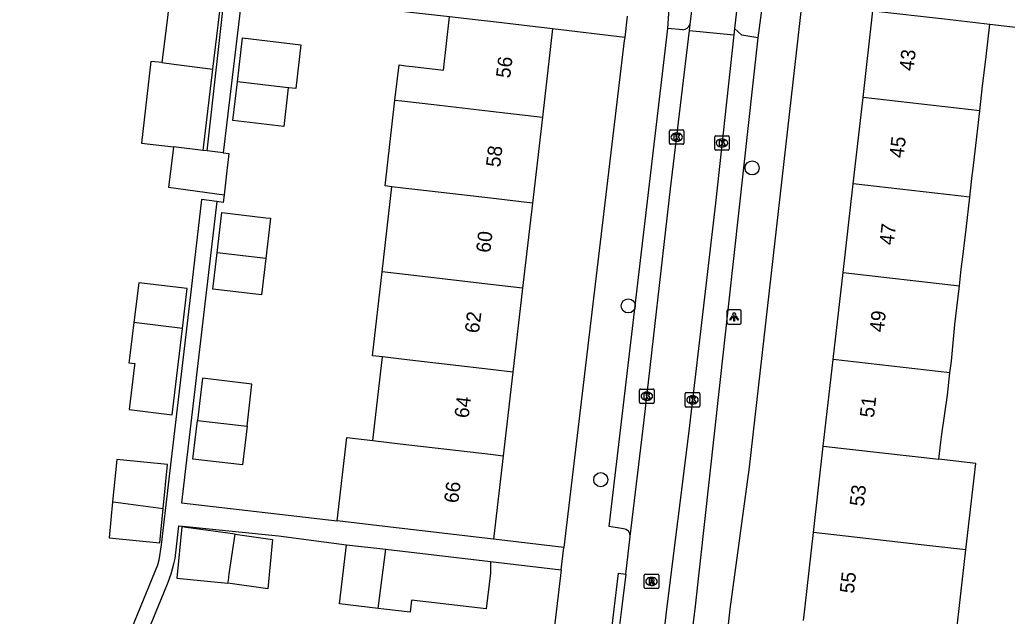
# Model space of a CAD drawing. Extents: x 161696 to 162377, y 380761 to 381673.
# Drawn here: x 161967.2 to 162036, y 380999.5 to 381041 of the extents above; entities that cross this region are included whole.
import ezdxf

# ---------------------------------------------------------------- set-up
doc = ezdxf.new("R2010")
doc.units = 0
for name, color, linetype in [('IMGEO_Boom', 7, 'Continuous'), ('IMGEO_Erf', 7, 'Continuous'), ('IMGEO_Kolk', 7, 'Continuous'), ('IMGEO_Lichtpunt', 7, 'Continuous'), ('IMGEO_Pand', 7, 'Continuous'), ('IMGEO_Pand_nummerreeks', 7, 'Continuous'), ('IMGEO_Parkeervlak_open', 7, 'Continuous'), ('IMGEO_Rijbaan_lokaal_open', 7, 'Continuous'), ('IMGEO_Rioolput', 7, 'Continuous'), ('IMGEO_Voetpad_open', 7, 'Continuous')]:
    doc.layers.add(name, color=color, linetype=linetype)

msp = doc.modelspace()

# ---------------------------------------------------------------- linework, layer by layer
at = {"layer": 'IMGEO_Boom'}
for centre in [(162018.213, 381030.683), (162009.597, 381021.087), (162007.68, 381009)]:
    msp.add_circle(centre, 0.489, dxfattribs=at)
at = {"layer": 'IMGEO_Erf'}
msp.add_lwpolyline([(161981.47, 381028.823), (161981.406, 381028.279), (161980.964, 381028.339)], dxfattribs=at)
at = {"layer": 'IMGEO_Kolk'}
for p, q in [((162012.469, 381032.402), (162012.469, 381033.254)), ((162012.544, 381033.328), (162013.396, 381033.328)), ((162012.957, 381033.108), (162012.982, 381033.108)), ((162013.47, 381033.254), (162013.47, 381032.402)), ((162012.98, 381032.548), (162012.955, 381032.548)), ((162015.618, 381031.994), (162015.618, 381032.846)), ((162015.693, 381032.92), (162016.545, 381032.92)), ((162016.106, 381032.7), (162016.131, 381032.7)), ((162016.619, 381032.846), (162016.619, 381031.994)), ((162013.396, 381032.328), (162012.544, 381032.328)), ((162016.545, 381031.92), (162015.693, 381031.92)), ((162016.129, 381032.14), (162016.104, 381032.14)), ((162010.387, 381014.381), (162010.387, 381015.233)), ((162010.462, 381015.307), (162011.314, 381015.307)), ((162011.388, 381015.233), (162011.388, 381014.381)), ((162010.875, 381015.087), (162010.9, 381015.087)), ((162013.565, 381014.127), (162013.565, 381014.979)), ((162013.64, 381015.053), (162014.492, 381015.053)), ((162014.053, 381014.833), (162014.078, 381014.833)), ((162014.566, 381014.979), (162014.566, 381014.127)), ((162011.314, 381014.307), (162010.462, 381014.307)), ((162010.898, 381014.527), (162010.873, 381014.527)), ((162014.492, 381014.053), (162013.64, 381014.053)), ((162014.076, 381014.273), (162014.051, 381014.273))]:
    msp.add_line(p, q, dxfattribs=at)
for points in [[(162012.469, 381032.402), (162012.469, 381033.254)], [(162012.544, 381033.328), (162013.396, 381033.328)], [(162013.47, 381033.254), (162013.47, 381032.402)], [(162012.79, 381033.028), (162012.913, 381033.028), (162012.913, 381032.877), (162013.043, 381033.028), (162013.207, 381033.028), (162013.061, 381032.877), (162013.214, 381032.628), (162013.062, 381032.628), (162012.977, 381032.792), (162012.913, 381032.725), (162012.913, 381032.628), (162012.79, 381032.628), (162012.79, 381033.028)], [(162015.618, 381031.994), (162015.618, 381032.846)], [(162015.693, 381032.92), (162016.545, 381032.92)], [(162015.939, 381032.62), (162016.062, 381032.62), (162016.062, 381032.469), (162016.192, 381032.62), (162016.356, 381032.62), (162016.21, 381032.469), (162016.363, 381032.22), (162016.211, 381032.22), (162016.126, 381032.384), (162016.062, 381032.317), (162016.062, 381032.22), (162015.939, 381032.22), (162015.939, 381032.62)], [(162016.619, 381032.846), (162016.619, 381031.994)], [(162013.396, 381032.328), (162012.544, 381032.328)], [(162016.545, 381031.92), (162015.693, 381031.92)], [(162010.387, 381014.381), (162010.387, 381015.233)], [(162010.462, 381015.307), (162011.314, 381015.307)], [(162011.388, 381015.233), (162011.388, 381014.381)], [(162010.708, 381015.007), (162010.831, 381015.007), (162010.831, 381014.856), (162010.961, 381015.007), (162011.125, 381015.007), (162010.979, 381014.856), (162011.132, 381014.607), (162010.98, 381014.607), (162010.895, 381014.771), (162010.831, 381014.704), (162010.831, 381014.607), (162010.708, 381014.607), (162010.708, 381015.007)], [(162013.565, 381014.127), (162013.565, 381014.979)], [(162013.64, 381015.053), (162014.492, 381015.053)], [(162013.886, 381014.753), (162014.009, 381014.753), (162014.009, 381014.602), (162014.139, 381014.753), (162014.303, 381014.753), (162014.157, 381014.602), (162014.31, 381014.353), (162014.158, 381014.353), (162014.073, 381014.517), (162014.009, 381014.45), (162014.009, 381014.353), (162013.886, 381014.353), (162013.886, 381014.753)], [(162014.566, 381014.979), (162014.566, 381014.127)], [(162011.314, 381014.307), (162010.462, 381014.307)], [(162014.492, 381014.053), (162013.64, 381014.053)]]:
    msp.add_lwpolyline(points, dxfattribs=at)
for centre, start, end in [((162012.546, 381033.252), 91.55205, 178.44795), ((162012.546, 381033.252), 91.55205, 178.44795), ((162013.394, 381033.252), 1.55205, 88.44795), ((162013.394, 381033.252), 1.55205, 88.44795), ((162015.695, 381032.844), 91.55205, 178.44795), ((162015.695, 381032.844), 91.55205, 178.44795), ((162016.543, 381032.844), 1.55205, 88.44795), ((162016.543, 381032.844), 1.55205, 88.44795), ((162012.546, 381032.404), 181.55205, 268.44795), ((162012.546, 381032.404), 181.55205, 268.44795), ((162013.394, 381032.404), 271.55205, 358.44795), ((162013.394, 381032.404), 271.55205, 358.44795), ((162015.695, 381031.996), 181.55205, 268.44795), ((162015.695, 381031.996), 181.55205, 268.44795), ((162016.543, 381031.996), 271.55205, 358.44795), ((162016.543, 381031.996), 271.55205, 358.44795), ((162010.464, 381015.231), 91.55205, 178.44795), ((162010.464, 381015.231), 91.55205, 178.44795), ((162011.312, 381015.231), 1.55205, 88.44795), ((162011.312, 381015.231), 1.55205, 88.44795), ((162013.642, 381014.977), 91.55205, 178.44795), ((162013.642, 381014.977), 91.55205, 178.44795), ((162014.49, 381014.977), 1.55205, 88.44795), ((162014.49, 381014.977), 1.55205, 88.44795), ((162010.464, 381014.383), 181.55205, 268.44795), ((162010.464, 381014.383), 181.55205, 268.44795), ((162011.312, 381014.383), 271.55205, 358.44795), ((162011.312, 381014.383), 271.55205, 358.44795), ((162013.642, 381014.129), 181.55205, 268.44795), ((162013.642, 381014.129), 181.55205, 268.44795), ((162014.49, 381014.129), 271.55205, 358.44795), ((162014.49, 381014.129), 271.55205, 358.44795)]:
    msp.add_arc(centre, 0.0765, start, end, dxfattribs=at)
for centre, major_axis, ratio, start_param, end_param in [((162012.956, 381032.828), (-0.387, 0.002), 0.722429, 4.712389, 7.853982), ((162012.981, 381032.828), (-0.39, 0.002), 0.717154, 1.570796, 4.712389), ((162016.105, 381032.42), (-0.387, 0.002), 0.722429, 4.712389, 7.853982), ((162016.13, 381032.42), (-0.39, 0.002), 0.717154, 1.570796, 4.712389), ((162010.874, 381014.807), (-0.387, 0.002), 0.722429, 4.712389, 7.853982), ((162010.899, 381014.807), (-0.39, 0.002), 0.717154, 1.570796, 4.712389), ((162014.052, 381014.553), (-0.387, 0.002), 0.722429, 4.712389, 7.853982), ((162014.077, 381014.553), (-0.39, 0.002), 0.717154, 1.570796, 4.712389)]:
    msp.add_ellipse(centre, major_axis=major_axis, ratio=ratio, start_param=start_param, end_param=end_param, dxfattribs=at)
at = {"layer": 'IMGEO_Lichtpunt'}
for p, q in [((162016.467, 381020.726), (162016.467, 381019.919)), ((162016.467, 381020.726), (162016.467, 381019.919)), ((162017.369, 381020.821), (162016.561, 381020.821)), ((162017.369, 381020.821), (162016.561, 381020.821)), ((162017.463, 381019.919), (162017.463, 381020.726)), ((162017.463, 381019.919), (162017.463, 381020.726)), ((162016.561, 381019.825), (162017.369, 381019.825)), ((162016.561, 381019.825), (162017.369, 381019.825))]:
    msp.add_line(p, q, dxfattribs=at)
for points in [[(162016.841, 381020.39), (162016.88, 381020.362), (162016.692, 381020.1), (162016.654, 381020.127), (162016.841, 381020.39)], [(162016.943, 381020.342), (162016.99, 381020.342), (162016.99, 381020.02), (162016.943, 381020.02), (162016.943, 381020.342)], [(162017.053, 381020.362), (162017.091, 381020.389), (162017.278, 381020.127), (162017.239, 381020.099), (162017.053, 381020.362)]]:
    msp.add_lwpolyline(points, dxfattribs=at)
msp.add_circle((162016.966, 381020.524), 0.0994, dxfattribs=at)
for centre, start, end in [((162016.561, 381020.726), 90, 180), ((162016.561, 381020.726), 90, 180), ((162017.369, 381020.726), 0, 90), ((162017.369, 381020.726), 0, 90), ((162016.561, 381019.919), 180, 270), ((162016.561, 381019.919), 180, 270), ((162017.369, 381019.919), 270, 0), ((162017.369, 381019.919), 270, 360)]:
    msp.add_arc(centre, 0.0946, start, end, dxfattribs=at)
at = {"layer": 'IMGEO_Pand'}
for points in [[(161980.69, 381037.545), (161981.411, 381043.525), (161979.211, 381043.791), (161978.377, 381043.892), (161977.866, 381043.954), (161977.503, 381040.959), (161977.146, 381038.013)], [(162025.936, 381035.586), (162026.624, 381041.617)], [(162026.624, 381041.617), (162031.593, 381041.053), (162034.756, 381040.694)], [(161993.361, 381035.406), (161993.645, 381037.854), (161994.123, 381037.799), (161994.586, 381037.745), (161996.736, 381037.497), (161997.165, 381041.197)], [(162004.334, 381040.366), (162000, 381040.869), (161999.368, 381040.943), (161997.165, 381041.197)], [(162034.055, 381034.66), (162034.253, 381036.4), (162034.476, 381038.231), (162034.756, 381040.694)], [(162004.334, 381040.366), (162003.621, 381034.216)], [(161982.397, 381036.676), (161982.756, 381039.732), (161986.815, 381039.254), (161986.456, 381036.205), (161985.966, 381036.262), (161985.934, 381036.266)], [(161977.146, 381038.013), (161976.654, 381038.057), (161976.369, 381038.095), (161975.732, 381032.414), (161977.945, 381032.147)], [(161977.146, 381038.013), (161977.976, 381037.903), (161980.69, 381037.545)], [(161980.008, 381031.898), (161980.69, 381037.545)], [(161985.934, 381036.266), (161985.617, 381033.578), (161982.081, 381033.988), (161982.397, 381036.676)], [(161985.934, 381036.266), (161982.397, 381036.676)], [(161993.148, 381029.374), (161992.669, 381029.43), (161993.361, 381035.406)], [(161993.361, 381035.406), (161993.84, 381035.35), (161996.452, 381035.047), (162000, 381034.636), (162003.621, 381034.216)], [(162025.25, 381029.573), (162025.936, 381035.586)], [(162034.055, 381034.66), (162025.936, 381035.586)], [(162033.365, 381028.647), (162033.538, 381030.17), (162033.572, 381030.468), (162033.782, 381032.253), (162034.055, 381034.66)], [(162003.621, 381034.216), (162002.928, 381028.24)], [(161977.945, 381032.147), (161977.894, 381031.726), (161977.604, 381029.346), (161981.47, 381028.823)], [(161980.008, 381031.898), (161977.945, 381032.147)], [(161980.281, 381031.865), (161980.008, 381031.898)], [(161981.398, 381031.731), (161980.281, 381031.865)], [(161981.398, 381031.731), (161981.809, 381031.681), (161981.76, 381031.265), (161981.692, 381030.702), (161981.47, 381028.823)], [(161992.461, 381023.448), (161993.148, 381029.374)], [(162002.928, 381028.24), (162000, 381028.58), (161995.759, 381029.071), (161993.897, 381029.287), (161993.148, 381029.374)], [(162024.547, 381023.408), (162025.25, 381029.573)], [(162033.365, 381028.647), (162025.25, 381029.573)], [(162032.637, 381022.485), (162032.769, 381023.647), (162032.846, 381024.325), (162033.113, 381026.43), (162033.365, 381028.647)], [(162002.928, 381028.24), (162002.241, 381022.314)], [(161980.993, 381024.777), (161981.323, 381027.574), (161984.191, 381027.241), (161984.367, 381027.221), (161984.699, 381027.182), (161984.675, 381026.983), (161984.369, 381024.386)], [(161984.369, 381024.386), (161984.069, 381021.849), (161980.696, 381022.247), (161980.993, 381024.777)], [(161984.369, 381024.386), (161980.993, 381024.777)], [(161992.484, 381017.54), (161991.786, 381017.621), (161992.461, 381023.448)], [(162002.241, 381022.314), (162000, 381022.574), (161995.072, 381023.145), (161992.461, 381023.448)], [(162023.855, 381017.349), (162024.547, 381023.408)], [(162024.547, 381023.408), (162032.637, 381022.485)], [(161978.57, 381019.522), (161978.904, 381022.291), (161975.524, 381022.7), (161975.188, 381019.925)], [(162002.241, 381022.314), (162001.566, 381016.488)], [(162031.985, 381016.422), (162032.08, 381017.255), (162032.332, 381019.793), (162032.464, 381020.955), (162032.637, 381022.485)], [(161975.188, 381019.925), (161974.866, 381017.262), (161974.85, 381017.127), (161975.25, 381017.078), (161975.238, 381016.976), (161974.864, 381013.876), (161977.845, 381013.516), (161978.219, 381016.615), (161978.57, 381019.522)], [(161978.57, 381019.522), (161975.188, 381019.925)], [(161991.809, 381011.714), (161992.484, 381017.54)], [(162001.566, 381016.488), (162000, 381016.67), (161994.396, 381017.319), (161992.484, 381017.54)], [(162023.169, 381011.335), (162023.855, 381017.349)], [(162031.985, 381016.422), (162023.855, 381017.349)], [(161983.065, 381012.728), (161983.41, 381015.654), (161979.966, 381016.06), (161979.62, 381013.128)], [(162001.566, 381016.488), (162000.891, 381010.661)], [(162031.218, 381010.417), (162031.353, 381011.606), (162031.417, 381012.167), (162031.81, 381014.887), (162031.985, 381016.422)], [(161983.065, 381012.728), (161982.747, 381010.026), (161979.303, 381010.432), (161979.62, 381013.128)], [(161979.62, 381013.128), (161983.065, 381012.728)], [(161989.335, 381006.129), (161990.006, 381011.923), (161991.809, 381011.714)], [(161991.809, 381011.714), (161993.721, 381011.492), (162000, 381010.764), (162000.891, 381010.661)], [(162022.484, 381005.331), (162023.169, 381011.335)], [(162023.169, 381011.335), (162031.218, 381010.417)], [(162000.891, 381010.661), (162000.219, 381004.867)], [(161977.22, 381007.005), (161977.52, 381010.063), (161974.234, 381010.385), (161974.002, 381010.408), (161973.713, 381007.462)], [(162033.093, 381004.121), (162033.773, 381010.126), (162031.218, 381010.417)], [(161973.713, 381007.462), (161973.466, 381004.949), (161976.986, 381004.604), (161977.22, 381007.005)], [(161973.713, 381007.462), (161973.944, 381007.432), (161974.456, 381007.365), (161977.22, 381007.005)], [(161982.242, 381005.203), (161978.83, 381005.685), (161978.538, 381005.727), (161978.19, 381002.156), (161981.738, 381001.81)], [(162000.219, 381004.867), (162000, 381004.893), (161995.253, 381005.444), (161993.049, 381005.699), (161989.335, 381006.129)], [(161981.738, 381001.81), (161981.765, 381001.985), (161981.832, 381002.443), (161982.242, 381005.203)], [(161982.242, 381005.203), (161984.838, 381004.836), (161984.503, 381001.403), (161981.738, 381001.81)], [(162021.786, 380999.214), (162021.876, 381000), (162022.484, 381005.331)], [(162033.093, 381004.121), (162030.586, 381004.407), (162022.484, 381005.331)], [(161992.194, 381000.045), (161989.51, 381000.356), (161989.987, 381004.474)], [(161989.987, 381004.474), (161992.73, 381004.156)], [(161992.194, 381000.045), (161992.73, 381004.156)], [(161992.73, 381004.156), (162000, 381003.313)], [(162032.401, 380998.003), (162033.093, 381004.121)], [(162000, 381003.313), (162000, 381002.493), (161999.713, 381000.021), (161994.511, 381000.624), (161994.439, 381000), (161994.414, 380999.787), (161992.578, 381000), (161992.194, 381000.045)]]:
    msp.add_lwpolyline(points, dxfattribs=at)
at = {"layer": 'IMGEO_Parkeervlak_open'}
for points in [[(162013.382, 381040.294), (162012.34, 381040.393)], [(162018.613, 381039.74), (162017.508, 381039.914), (162016.985, 381040.382)]]:
    msp.add_lwpolyline(points, dxfattribs=at)
msp.add_arc((162013.303, 381040.953), 0.663, 276.86117, 334.58853, dxfattribs=at)
at = {"layer": 'IMGEO_Rijbaan_lokaal_open'}
for points in [[(162013.902, 381040.668), (162014.107, 381042.391), (162014.282, 381043.933)], [(162017.331, 381043.409), (162016.985, 381040.382)], [(162013.852, 381040.249), (162013.902, 381040.668)], [(162009.735, 381005.057), (162010.698, 381013.15), (162012.542, 381029.228), (162013.852, 381040.249)], [(162013.852, 381040.249), (162016.939, 381039.955)], [(162016.985, 381040.382), (162016.939, 381039.955)], [(162016.939, 381039.955), (162015.661, 381028.223), (162013.811, 381012.386), (162012.264, 381000), (162011.644, 380994.671)], [(162009.423, 381002.428), (162009.735, 381005.057)], [(162009.423, 381002.428), (162009.134, 381000), (162008.854, 380997.766)]]:
    msp.add_lwpolyline(points, dxfattribs=at)
at = {"layer": 'IMGEO_Rioolput'}
for p, q in [((162010.712, 381001.495), (162010.712, 381002.347)), ((162010.787, 381002.421), (162011.639, 381002.421)), ((162011.2, 381002.201), (162011.225, 381002.201)), ((162011.713, 381002.347), (162011.713, 381001.495)), ((162011.223, 381001.641), (162011.198, 381001.641)), ((162011.639, 381001.421), (162010.787, 381001.421))]:
    msp.add_line(p, q, dxfattribs=at)
for points in [[(162010.712, 381001.495), (162010.712, 381002.347)], [(162010.787, 381002.421), (162011.639, 381002.421)], [(162011.713, 381002.347), (162011.713, 381001.495)], [(162011.301, 381002.119), (162011.049, 381002.121), (162011.049, 381001.721)], [(162011.049, 381001.721), (162011.173, 381001.721), (162011.173, 381001.883), (162011.184, 381001.883)], [(162011.227, 381002.04), (162011.173, 381002.04), (162011.173, 381001.959)], [(162011.173, 381001.959), (162011.225, 381001.959)], [(162011.231, 381001.854), (162011.302, 381001.721), (162011.442, 381001.721), (162011.377, 381001.847)], [(162011.639, 381001.421), (162010.787, 381001.421)]]:
    msp.add_lwpolyline(points, dxfattribs=at)
for centre, radius, start, end in [((162010.789, 381002.345), 0.0765, 91.55205, 178.44795), ((162010.789, 381002.345), 0.0765, 91.55205, 178.44795), ((162011.637, 381002.345), 0.0765, 1.55205, 88.44795), ((162011.637, 381002.345), 0.0765, 1.55205, 88.44795), ((162010.789, 381001.497), 0.0765, 181.55205, 268.44795), ((162010.789, 381001.497), 0.0765, 181.55205, 268.44795), ((162011.183, 381001.83), 0.0533, 26.02933, 88.69889), ((162011.209, 381002.148), 0.19, 274.7715, 282.96867), ((162011.233, 381001.944), 0.0964, 77.00612, 93.18647), ((162011.247, 381002.001), 0.0378, 276.66336, 79.67722), ((162011.3, 381002.009), 0.109, 350.36119, 89.41601), ((162011.298, 381002.009), 0.112, 277.58423, 350.98172), ((162011.282, 381001.794), 0.108, 29.51342, 73.79051), ((162011.637, 381001.497), 0.0765, 271.55205, 358.44795), ((162011.637, 381001.497), 0.0765, 271.55205, 358.44795)]:
    msp.add_arc(centre, radius, start, end, dxfattribs=at)
for centre, major_axis, ratio, start_param, end_param in [((162011.199, 381001.921), (-0.387, 0.002), 0.722429, 4.712389, 7.853982), ((162011.224, 381001.921), (-0.39, 0.002), 0.717154, 1.570796, 4.712389)]:
    msp.add_ellipse(centre, major_axis=major_axis, ratio=ratio, start_param=start_param, end_param=end_param, dxfattribs=at)
at = {"layer": 'IMGEO_Voetpad_open'}
for points in [[(161980.281, 381031.865), (161981.587, 381043.512), (161965.235, 381045.562)], [(162012.34, 381040.393), (162012.631, 381044.57)], [(162019.158, 381043.753), (162018.613, 381039.74)], [(161997.165, 381041.197), (161982.721, 381042.814), (161981.398, 381031.731)], [(162015.99, 380993.672), (162016.694, 381000), (162018.038, 381009.86), (162021.693, 381042.175)], [(162009.512, 381041.24), (162009.346, 381039.768)], [(162034.756, 381040.694), (162048.043, 381039.141), (162047.737, 381036.523)], [(162009.346, 381039.768), (162004.334, 381040.366)], [(162009.259, 381005.577), (162008.268, 381005.751), (162012.34, 381040.393)], [(162009.346, 381039.768), (162009.322, 381039.552), (162005.116, 381004.283)], [(162018.613, 381039.74), (162014.223, 381000), (162013.574, 380994.888), (162012.38, 380994.993)], [(161980.964, 381028.339), (161979.904, 381028.482), (161979.174, 381022.258), (161978.48, 381016.337), (161977.742, 381010.041), (161977.088, 381004.457), (161976.92, 381003.401), (161976.83, 381003.063), (161968.113, 380981.766)], [(161980.964, 381028.339), (161978.51, 381007.398), (161989.335, 381006.129)], [(161974.393, 380994.135), (161977.28, 381001.129), (161977.568, 381001.879), (161977.791, 381002.461), (161977.978, 381003.157), (161978.055, 381003.521), (161978.15, 381004.333), (161978.321, 381005.792), (161978.835, 381005.732), (161982.271, 381005.397), (161985.266, 381005.104), (161989.987, 381004.474)], [(162005.116, 381004.283), (162000.219, 381004.867)], [(162004.93, 381002.725), (162005.116, 381004.283)], [(162000, 381003.313), (162004.93, 381002.725)], [(162004.93, 381002.725), (162004.605, 381000), (162001.24, 380971.782)], [(162008.854, 380997.766), (162008.358, 380997.828), (162008.623, 381000), (162008.927, 381002.489), (162009.423, 381002.428)]]:
    msp.add_lwpolyline(points, dxfattribs=at)
msp.add_arc((162009.231, 381005.074), 0.504, 358.11561, 86.8254, dxfattribs=at)

# ---------------------------------------------------------------- texts
at = {"layer": 'IMGEO_Pand_nummerreeks'}
for s, rotation, p in [('43', 83.49141, (162029.443, 381037.395)), ('56', 83.03304, (162001.371, 381036.895)), ('45', 83.49141, (162028.752, 381031.338)), ('58', 83.38255, (162000.678, 381030.701)), ('60', 83.38828, (161999.988, 381024.75)), ('47', 83.49141, (162028.06, 381025.28)), ('62', 83.03304, (161999.203, 381019.155)), ('49', 83.49141, (162027.369, 381019.223)), ('64', 83.03304, (161998.482, 381013.246)), ('51', 83.49141, (162026.691, 381013.277)), ('66', 83.03304, (161997.76, 381007.334)), ('53', 83.49141, (162025.987, 381007.108)), ('55', 83.49141, (162025.296, 381001.05))]:
    msp.add_text(s, height=1, rotation=rotation, dxfattribs=at).set_placement(p)

doc.saveas('drawing.dxf')
